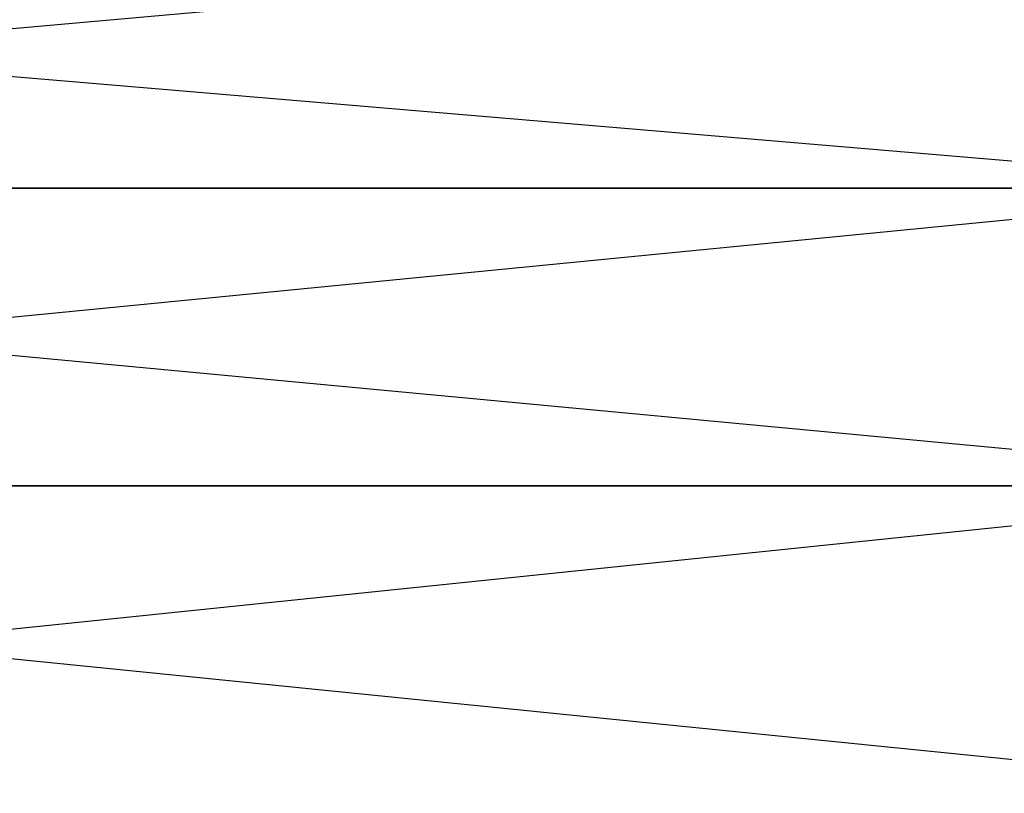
# Model space of a CAD drawing. Header units: centimetres. Extents: x 0.1 to 26.3, y 0 to 13.2.
# Tile 638 of 656: x 3.38169 to 3.39215, y 13.22899 to 13.2372. Entities that reach past the tile are written whole.
import ezdxf

# ---------------------------------------------------------------- set-up
doc = ezdxf.new("R2010")
doc.units = ezdxf.units.CM
doc.header["$LTSCALE"] = 2.54
doc.layers.get('0').update_dxf_attribs({"true_color": 0xff5454})

# ---------------------------------------------------------------- blocks, each defined once
blk = doc.blocks.new('Pojemnik na r_czniki papierowe CRESTO.STL')
at = {"color": 0}
for p, q in [((3.361881, 13.238269, 29.296268), (3.39563, 13.235413, 29.280692)), ((3.361881, 13.238269, 18.996269), (3.39563, 13.235413, 18.980692)), ((3.39463, 13.238269, 28.421039), (3.362749, 13.235413, 28.401929)), ((3.39463, 13.238269, 18.121039), (3.362749, 13.235413, 18.10193)), ((3.39563, 13.235413, 29.280692), (3.362749, 13.235413, 29.298071)), ((3.362749, 13.235413, 29.298071), (3.396367, 13.232254, 29.281967)), ((3.362749, 13.235413, 28.401929), (3.39563, 13.235413, 28.419308)), ((3.39563, 13.235413, 18.980692), (3.362749, 13.235413, 18.99807)), ((3.362749, 13.235413, 18.99807), (3.396367, 13.232254, 18.981969)), ((3.362749, 13.235413, 18.10193), (3.39563, 13.235413, 18.119308)), ((3.39563, 13.235413, 28.419308), (3.363388, 13.232254, 28.400601)), ((3.39563, 13.235413, 18.119308), (3.363388, 13.232254, 18.100603)), ((3.396367, 13.232254, 29.281967), (3.363388, 13.232254, 29.299399)), ((3.363388, 13.232254, 29.299399), (3.396817, 13.228886, 29.282748)), ((3.363388, 13.232254, 28.400601), (3.396367, 13.232254, 28.418033)), ((3.396367, 13.232254, 18.981969), (3.363388, 13.232254, 18.999397)), ((3.363388, 13.232254, 18.999397), (3.396817, 13.228886, 18.98275)), ((3.363388, 13.232254, 18.100603), (3.396367, 13.232254, 18.118031)), ((3.396367, 13.232254, 28.418033), (3.363779, 13.228886, 28.399789)), ((3.396367, 13.232254, 18.118031), (3.363779, 13.228886, 18.099789))]:
    blk.add_line(p, q, dxfattribs=at)

msp = doc.modelspace()

# ---------------------------------------------------------------- block references
at = {"color": 0}
msp.add_blockref('Pojemnik na r_czniki papierowe CRESTO.STL', (0, 0), dxfattribs=at)

doc.saveas('drawing.dxf')
